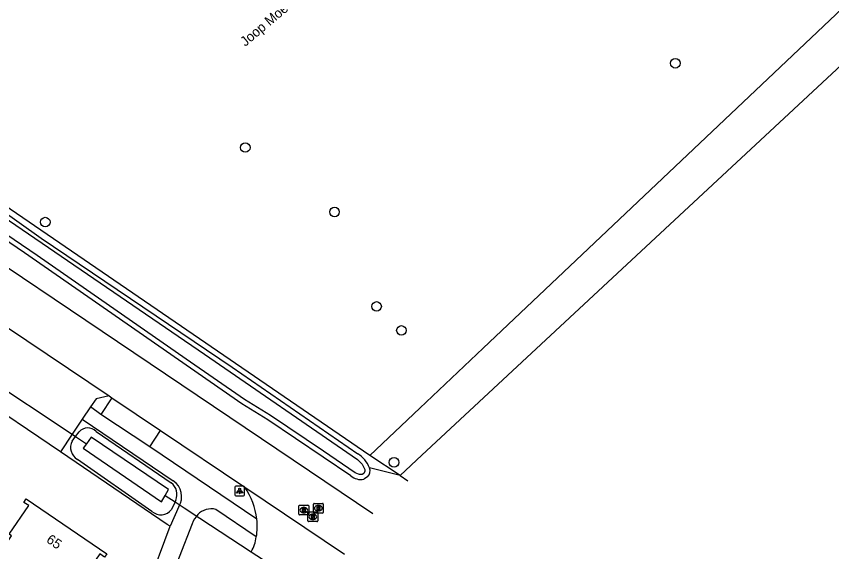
# Model space of a CAD drawing. Extents: x 163268 to 164360, y 381529 to 382285.
# Drawn here: x 164107.1 to 164190.5, y 381896.1 to 381950.9 of the extents above; entities that cross this region are included whole.
import ezdxf

# ---------------------------------------------------------------- set-up
doc = ezdxf.new("R2010")
doc.units = 0
for name, color, linetype in [('IMGEO_Boom', 7, 'Continuous'), ('IMGEO_Duiker', 7, 'Continuous'), ('IMGEO_Gemengd_bos', 7, 'Continuous'), ('IMGEO_Groenvoorziening', 7, 'Continuous'), ('IMGEO_Hek', 7, 'Continuous'), ('IMGEO_Lichtpunt', 7, 'Continuous'), ('IMGEO_Openbare_ruimte_label', 7, 'Continuous'), ('IMGEO_Pand', 7, 'Continuous'), ('IMGEO_Pand_nummerreeks', 7, 'Continuous'), ('IMGEO_Parkeervlak_open', 7, 'Continuous'), ('IMGEO_Rijbaan_lokaal_gesloten', 7, 'Continuous'), ('IMGEO_Rijbaan_lokaal_open', 7, 'Continuous'), ('IMGEO_Rioolput', 7, 'Continuous'), ('IMGEO_Voetpad_open', 7, 'Continuous'), ('IMGEO_Waterloop', 7, 'Continuous')]:
    doc.layers.add(name, color=color, linetype=linetype)

msp = doc.modelspace()

# ---------------------------------------------------------------- linework, layer by layer
at = {"layer": 'IMGEO_Boom'}
for centre in [(164174.54, 381946.061), (164130.55, 381937.439), (164139.681, 381930.846), (164110.096, 381929.812), (164143.981, 381921.182), (164146.52, 381918.725), (164145.767, 381905.226)]:
    msp.add_circle(centre, 0.489, dxfattribs=at)
at = {"layer": 'IMGEO_Duiker'}
for points in [[(164102.111, 381915.215), (164103.501, 381914.294), (164103.793, 381914.1), (164112.84, 381908.105), (164113.19, 381907.874), (164114.308, 381907.133)], [(164122.352, 381901.843), (164123.367, 381901.18), (164124.287, 381900.579), (164125.906, 381899.522), (164131.164, 381896.087), (164135.502, 381893.253), (164137.016, 381892.263), (164138.741, 381891.136), (164140.258, 381890.145), (164141.428, 381889.381)]]:
    msp.add_lwpolyline(points, dxfattribs=at)
at = {"layer": 'IMGEO_Gemengd_bos'}
for points in [[(164143.279, 381905.933), (164077.256, 381951.167), (164080.827, 381954.421), (164084.09, 381957.395), (164099.139, 381970.079), (164134.223, 382000), (164147.955, 382011.662), (164151.333, 382014.806), (164152.631, 382016.227), (164153.21, 382017.427), (164159.013, 382041.61), (164169.547, 382087.975), (164189.14, 382176.35)], [(164245.866, 381996.512), (164245.25, 381997.001), (164242.375, 382000), (164216.743, 382026.736), (164182.438, 382000), (164171.34, 381991.351), (164205.243, 381970.948), (164209.342, 381968.481), (164154.886, 381916.922), (164148.402, 381910.784), (164143.279, 381905.933)], [(164245.866, 381996.512), (164240.278, 381991.308), (164148.616, 381905.949), (164146.409, 381903.884)], [(164146.409, 381903.884), (164143.279, 381905.933)]]:
    msp.add_lwpolyline(points, dxfattribs=at)
at = {"layer": 'IMGEO_Groenvoorziening'}
for points in [[(164075.587, 381949.646), (164076.232, 381950.233), (164084.641, 381944.416), (164092.624, 381939.566), (164101.348, 381934.076), (164109.693, 381928.166), (164129.222, 381914.969), (164142.048, 381906.104)], [(164141.351, 381903.863), (164132.867, 381909.593), (164130.186, 381911.231), (164107.978, 381926.668), (164091.185, 381938.084), (164083.463, 381942.795), (164074.594, 381948.741), (164075.587, 381949.646)], [(164112.834, 381907.408), (164113.19, 381907.874), (164113.555, 381908.352)], [(164115.301, 381908.384), (164122.966, 381903.124)], [(164122.874, 381898.687), (164122.547, 381898.88), (164111.638, 381906.317)], [(164121.005, 381900.215), (164113.376, 381905.519)], [(164146.409, 381903.884), (164143.261, 381904.655)], [(164143.063, 381903.74), (164142.671, 381903.499)], [(164146.409, 381903.884), (164147.193, 381903.339)], [(164123.443, 381901.34), (164123.367, 381901.18), (164123.001, 381900.412)]]:
    msp.add_lwpolyline(points, dxfattribs=at)
for centre, radius, start, end in [((164114.443, 381907.543), 1.201, 44.43407, 137.66588), ((164114.148, 381906.763), 1.464, 153.84867, 238.17028), ((164140.703, 381903.746), 2.715, 19.56814, 60.29922), ((164142.395, 381904.364), 0.914, 316.98238, 18.59728), ((164122.115, 381901.941), 1.457, 335.65236, 54.28642), ((164142.377, 381905.008), 1.537, 228.13989, 281.02692), ((164121.914, 381901.219), 1.354, 227.84722, 323.42616)]:
    msp.add_arc(centre, radius, start, end, dxfattribs=at)
at = {"layer": 'IMGEO_Hek'}
for points in [[(164143.279, 381905.933), (164077.256, 381951.167), (164080.827, 381954.421), (164084.09, 381957.395), (164099.139, 381970.079), (164134.223, 382000), (164147.955, 382011.662), (164151.333, 382014.806), (164152.631, 382016.227), (164153.21, 382017.427), (164159.013, 382041.61), (164169.547, 382087.975), (164189.14, 382176.35)], [(164240.278, 381991.308), (164148.616, 381905.949), (164146.409, 381903.884)], [(164143.279, 381905.933), (164148.402, 381910.784), (164154.886, 381916.922), (164209.342, 381968.481), (164205.243, 381970.948)], [(164146.409, 381903.884), (164143.279, 381905.933)], [(164146.409, 381903.884), (164147.193, 381903.339)]]:
    msp.add_lwpolyline(points, dxfattribs=at)
at = {"layer": 'IMGEO_Lichtpunt'}
for p, q in [((164129.478, 381902.699), (164129.478, 381901.892)), ((164129.478, 381902.699), (164129.478, 381901.892)), ((164130.38, 381902.794), (164129.572, 381902.794)), ((164130.38, 381902.794), (164129.572, 381902.794)), ((164130.474, 381901.892), (164130.474, 381902.699)), ((164130.474, 381901.892), (164130.474, 381902.699)), ((164129.572, 381901.798), (164130.38, 381901.798)), ((164129.572, 381901.798), (164130.38, 381901.798))]:
    msp.add_line(p, q, dxfattribs=at)
for points in [[(164129.852, 381902.363), (164129.891, 381902.335), (164129.703, 381902.073), (164129.665, 381902.1), (164129.852, 381902.363)], [(164129.954, 381902.315), (164130.001, 381902.315), (164130.001, 381901.993), (164129.954, 381901.993), (164129.954, 381902.315)], [(164130.064, 381902.335), (164130.102, 381902.362), (164130.289, 381902.1), (164130.25, 381902.072), (164130.064, 381902.335)]]:
    msp.add_lwpolyline(points, dxfattribs=at)
msp.add_circle((164129.977, 381902.497), 0.0994, dxfattribs=at)
for centre, start, end in [((164129.572, 381902.699), 90, 180), ((164129.572, 381902.699), 90, 180), ((164130.38, 381902.699), 0, 90), ((164130.38, 381902.699), 0, 90), ((164129.572, 381901.892), 180, 270), ((164129.572, 381901.892), 180, 270), ((164130.38, 381901.892), 270, 0), ((164130.38, 381901.892), 270, 360)]:
    msp.add_arc(centre, 0.0946, start, end, dxfattribs=at)
at = {"layer": 'IMGEO_Pand'}
msp.add_lwpolyline([(164103.966, 381895.294), (164104.675, 381894.812), (164106.651, 381897.723), (164106.42, 381897.88), (164108.402, 381900.798), (164107.91, 381901.133), (164108.146, 381901.48), (164116.394, 381895.878), (164116.157, 381895.524), (164115.66, 381895.855), (164108.286, 381885.008), (164108.781, 381884.662), (164108.541, 381884.318), (164100.362, 381889.998), (164103.966, 381895.294)], dxfattribs=at)
at = {"layer": 'IMGEO_Parkeervlak_open'}
for points in [[(164116.907, 381911.823), (164115.765, 381910.14)], [(164120.776, 381906.814), (164121.876, 381908.482)]]:
    msp.add_lwpolyline(points, dxfattribs=at)
at = {"layer": 'IMGEO_Rijbaan_lokaal_gesloten'}
for points in [[(164143.584, 381899.974), (164075.127, 381946.071), (164069.511, 381949.746), (164068.627, 381950.348)], [(164106.138, 381919.092), (164116.624, 381912.049)], [(164116.624, 381912.049), (164116.907, 381911.823)], [(164116.907, 381911.823), (164121.876, 381908.482)], [(164121.876, 381908.482), (164130.517, 381902.698)], [(164130.517, 381902.698), (164140.684, 381895.83)]]:
    msp.add_lwpolyline(points, dxfattribs=at)
at = {"layer": 'IMGEO_Rijbaan_lokaal_open'}
for points in [[(164111.638, 381906.317), (164102.64, 381912.377)], [(164116.624, 381912.049), (164115.31, 381911.721), (164114.73, 381910.921)], [(164114.73, 381910.921), (164113.876, 381909.645)], [(164113.876, 381909.645), (164112.84, 381908.105), (164111.638, 381906.317)]]:
    msp.add_lwpolyline(points, dxfattribs=at)
for centre, radius, start, end in [((164124.268, 381898.516), 7.519, 6.88097, 33.79033), ((164125.906, 381898.678), 5.873, 349.42724, 7.2312), ((164127.531, 381898.171), 4.188, 330.16629, 352.17041)]:
    msp.add_arc(centre, radius, start, end, dxfattribs=at)
at = {"layer": 'IMGEO_Rioolput'}
for p, q in [((164136.039, 381899.922), (164136.039, 381900.774)), ((164136.114, 381900.848), (164136.966, 381900.848)), ((164136.527, 381900.628), (164136.552, 381900.628)), ((164137.04, 381900.774), (164137.04, 381899.922)), ((164137.53, 381900.106), (164137.53, 381900.958)), ((164137.605, 381901.032), (164138.457, 381901.032)), ((164138.018, 381900.812), (164138.043, 381900.812)), ((164138.531, 381900.958), (164138.531, 381900.106)), ((164136.966, 381899.848), (164136.114, 381899.848)), ((164136.55, 381900.068), (164136.525, 381900.068)), ((164136.959, 381899.235), (164136.959, 381900.087)), ((164137.034, 381900.161), (164137.886, 381900.161)), ((164137.447, 381899.941), (164137.472, 381899.941)), ((164138.457, 381900.032), (164137.605, 381900.032)), ((164137.96, 381900.087), (164137.96, 381899.235)), ((164138.041, 381900.252), (164138.016, 381900.252)), ((164137.886, 381899.161), (164137.034, 381899.161)), ((164137.47, 381899.381), (164137.445, 381899.381))]:
    msp.add_line(p, q, dxfattribs=at)
for points in [[(164136.039, 381899.922), (164136.039, 381900.774)], [(164136.114, 381900.848), (164136.966, 381900.848)], [(164137.04, 381900.774), (164137.04, 381899.922)], [(164137.53, 381900.106), (164137.53, 381900.958)], [(164137.605, 381901.032), (164138.457, 381901.032)], [(164138.119, 381900.73), (164137.867, 381900.732), (164137.867, 381900.332)], [(164138.045, 381900.651), (164137.991, 381900.651), (164137.991, 381900.57)], [(164138.531, 381900.958), (164138.531, 381900.106)], [(164136.966, 381899.848), (164136.114, 381899.848)], [(164136.628, 381900.546), (164136.376, 381900.548), (164136.376, 381900.148)], [(164136.376, 381900.148), (164136.5, 381900.148), (164136.5, 381900.31), (164136.511, 381900.31)], [(164136.554, 381900.467), (164136.5, 381900.467), (164136.5, 381900.386)], [(164136.5, 381900.386), (164136.552, 381900.386)], [(164136.558, 381900.281), (164136.629, 381900.148), (164136.769, 381900.148), (164136.704, 381900.274)], [(164136.959, 381899.235), (164136.959, 381900.087)], [(164137.034, 381900.161), (164137.886, 381900.161)], [(164137.548, 381899.859), (164137.296, 381899.861), (164137.296, 381899.461)], [(164137.474, 381899.78), (164137.42, 381899.78), (164137.42, 381899.699)], [(164138.457, 381900.032), (164137.605, 381900.032)], [(164137.867, 381900.332), (164137.991, 381900.332), (164137.991, 381900.494), (164138.002, 381900.494)], [(164137.96, 381900.087), (164137.96, 381899.235)], [(164137.991, 381900.57), (164138.043, 381900.57)], [(164138.049, 381900.465), (164138.12, 381900.332), (164138.26, 381900.332), (164138.195, 381900.458)], [(164137.886, 381899.161), (164137.034, 381899.161)], [(164137.296, 381899.461), (164137.42, 381899.461), (164137.42, 381899.623), (164137.431, 381899.623)], [(164137.42, 381899.699), (164137.472, 381899.699)], [(164137.478, 381899.594), (164137.549, 381899.461), (164137.689, 381899.461), (164137.624, 381899.587)]]:
    msp.add_lwpolyline(points, dxfattribs=at)
for centre, radius, start, end in [((164136.116, 381900.772), 0.0765, 91.55205, 178.44795), ((164136.116, 381900.772), 0.0765, 91.55205, 178.44795), ((164136.964, 381900.772), 0.0765, 1.55205, 88.44795), ((164136.964, 381900.772), 0.0765, 1.55205, 88.44795), ((164137.607, 381900.956), 0.0765, 91.55205, 178.44795), ((164137.607, 381900.956), 0.0765, 91.55205, 178.44795), ((164138.051, 381900.555), 0.0964, 77.00612, 93.18647), ((164138.065, 381900.612), 0.0378, 276.66336, 79.67722), ((164138.118, 381900.62), 0.109, 350.36119, 89.41601), ((164138.116, 381900.62), 0.112, 277.58423, 350.98172), ((164138.455, 381900.956), 0.0765, 1.55205, 88.44795), ((164138.455, 381900.956), 0.0765, 1.55205, 88.44795), ((164136.116, 381899.924), 0.0765, 181.55205, 268.44795), ((164136.116, 381899.924), 0.0765, 181.55205, 268.44795), ((164136.51, 381900.257), 0.0533, 26.02933, 88.69889), ((164136.536, 381900.575), 0.19, 274.7715, 282.96867), ((164136.56, 381900.371), 0.0964, 77.00612, 93.18647), ((164136.574, 381900.428), 0.0378, 276.66336, 79.67722), ((164136.627, 381900.436), 0.109, 350.36119, 89.41601), ((164136.625, 381900.436), 0.112, 277.58423, 350.98172), ((164136.609, 381900.221), 0.108, 29.51342, 73.79051), ((164137.036, 381900.085), 0.0765, 91.55205, 178.44795), ((164137.036, 381900.085), 0.0765, 91.55205, 178.44795), ((164136.964, 381899.924), 0.0765, 271.55205, 358.44795), ((164136.964, 381899.924), 0.0765, 271.55205, 358.44795), ((164137.48, 381899.684), 0.0964, 77.00612, 93.18647), ((164137.494, 381899.741), 0.0378, 276.66336, 79.67722), ((164137.607, 381900.108), 0.0765, 181.55205, 268.44795), ((164137.607, 381900.108), 0.0765, 181.55205, 268.44795), ((164137.547, 381899.749), 0.109, 350.36119, 89.41601), ((164137.884, 381900.085), 0.0765, 1.55205, 88.44795), ((164137.884, 381900.085), 0.0765, 1.55205, 88.44795), ((164138.001, 381900.441), 0.0533, 26.02933, 88.69889), ((164138.027, 381900.759), 0.19, 274.7715, 282.96867), ((164138.1, 381900.405), 0.108, 29.51342, 73.79051), ((164138.455, 381900.108), 0.0765, 271.55205, 358.44795), ((164138.455, 381900.108), 0.0765, 271.55205, 358.44795), ((164137.036, 381899.237), 0.0765, 181.55205, 268.44795), ((164137.036, 381899.237), 0.0765, 181.55205, 268.44795), ((164137.43, 381899.57), 0.0533, 26.02933, 88.69889), ((164137.456, 381899.888), 0.19, 274.7715, 282.96867), ((164137.545, 381899.749), 0.112, 277.58423, 350.98172), ((164137.529, 381899.534), 0.108, 29.51342, 73.79051), ((164137.884, 381899.237), 0.0765, 271.55205, 358.44795), ((164137.884, 381899.237), 0.0765, 271.55205, 358.44795)]:
    msp.add_arc(centre, radius, start, end, dxfattribs=at)
for centre, major_axis, ratio, start_param, end_param in [((164136.526, 381900.348), (-0.387, 0.002), 0.722429, 4.712389, 7.853982), ((164136.551, 381900.348), (-0.39, 0.002), 0.717154, 1.570796, 4.712389), ((164138.017, 381900.532), (-0.387, 0.002), 0.722429, 4.712389, 7.853982), ((164138.042, 381900.532), (-0.39, 0.002), 0.717154, 1.570796, 4.712389), ((164137.446, 381899.661), (-0.387, 0.002), 0.722429, 4.712389, 7.853982), ((164137.471, 381899.661), (-0.39, 0.002), 0.717154, 1.570796, 4.712389)]:
    msp.add_ellipse(centre, major_axis=major_axis, ratio=ratio, start_param=start_param, end_param=end_param, dxfattribs=at)
at = {"layer": 'IMGEO_Voetpad_open'}
for points in [[(164115.765, 381910.14), (164114.73, 381910.921)], [(164120.776, 381906.814), (164115.765, 381910.14)], [(164113.876, 381909.645), (164123.191, 381903.346)], [(164131.733, 381899.417), (164120.776, 381906.814)], [(164123.745, 381900.707), (164122.874, 381898.687)], [(164131.68, 381897.6), (164127.542, 381900.414)], [(164125.12, 381898.945), (164119.788, 381885.29), (164119.054, 381883.644), (164118.327, 381882.127), (164115.049, 381875.692), (164114.573, 381874.837), (164110.896, 381868.887), (164107.494, 381863.858)], [(164118.292, 381886.432), (164122.874, 381898.687)]]:
    msp.add_lwpolyline(points, dxfattribs=at)
for centre, radius, start, end in [((164122.11, 381901.741), 1.935, 327.67582, 56.03584), ((164127.951, 381897.861), 3.031, 138.25755, 159.04226), ((164127.076, 381898.551), 1.92, 75.95708, 136.252)]:
    msp.add_arc(centre, radius, start, end, dxfattribs=at)
at = {"layer": 'IMGEO_Waterloop'}
for points in [[(164103.712, 381931.789), (164126.378, 381916.288), (164142.044, 381905.506), (164142.494, 381905.04), (164142.772, 381904.51), (164142.79, 381904.329), (164142.675, 381904.088), (164142.521, 381903.994), (164142.239, 381903.983), (164142.121, 381904.006), (164141.797, 381904.151), (164138.552, 381906.357), (164133.137, 381910.014), (164130.459, 381911.65), (164124.494, 381915.797), (164109.256, 381926.388), (164098.323, 381933.836)], [(164114.79, 381907.791), (164114.308, 381907.133), (164113.975, 381906.678), (164121.985, 381901.192), (164122.352, 381901.843), (164122.701, 381902.464), (164114.79, 381907.791)]]:
    msp.add_lwpolyline(points, dxfattribs=at)

# ---------------------------------------------------------------- texts
at = {"layer": 'IMGEO_Openbare_ruimte_label'}
msp.add_text('Joop Moesmanstraat', height=1, rotation=40.17242, dxfattribs=at).set_placement((164130.551, 381947.731))
at = {"layer": 'IMGEO_Pand_nummerreeks'}
msp.add_text('65', height=1, rotation=325.81734, dxfattribs=at).set_placement((164110.122, 381897.116))

doc.saveas('drawing.dxf')
